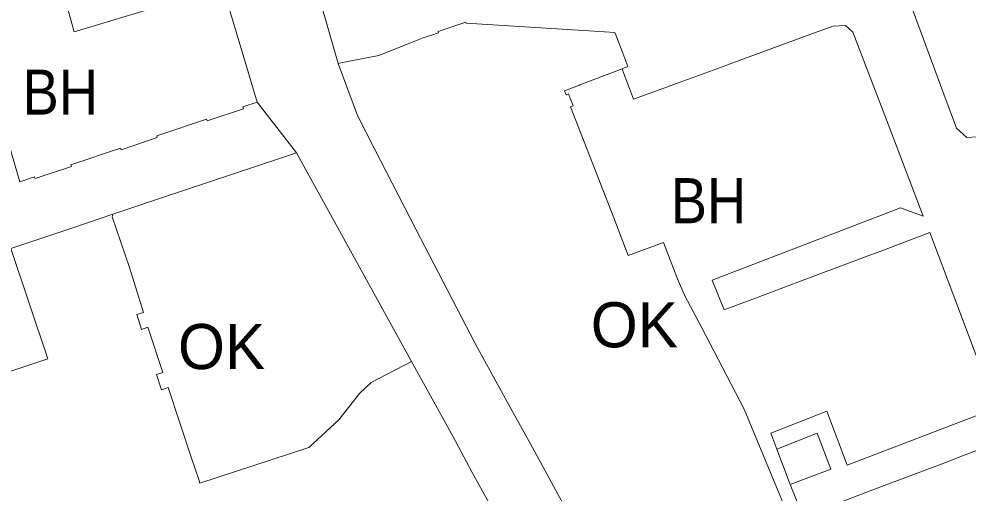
# Model space of a CAD drawing. Extents: x -650451 to -642268, y -1075216 to -1066610.
# Drawn here: x -647608.2 to -647355.8, y -1070794.3 to -1070668.3 of the extents above; entities that cross this region are included whole.
import ezdxf

# ---------------------------------------------------------------- set-up
doc = ezdxf.new("R2010")
doc.units = 0
doc.header["$LTSCALE"] = 4.8
for name, color, linetype, lineweight in [('1', 7, 'Continuous', 13), ('11', 7, 'Continuous', 13), ('12', 7, 'Continuous', 13), ('13', 7, 'Continuous', 13), ('15', 7, 'Continuous', 13), ('24', 7, 'Continuous', 13), ('30', 7, 'Continuous', 13)]:
    doc.layers.add(name, color=color, linetype=linetype, lineweight=lineweight)
doc.layers.add('62', color=7, linetype='Continuous')

msp = doc.modelspace()

# ---------------------------------------------------------------- linework, layer by layer
at = {"layer": '1'}
msp.add_lwpolyline([(-647353.37, -1070699.58), (-647356.11, -1070699.76), (-647358.85, -1070697.3), (-647362.45, -1070687.53), (-647369.09, -1070669.52), (-647370.33, -1070666.14), (-647379.3, -1070641.82), (-647378.23, -1070639.17), (-647370.09, -1070629.34), (-647364.48, -1070631.56), (-647359.71, -1070636.82), (-647355.84, -1070644.52), (-647342.44, -1070679.87), (-647337.28, -1070686.33), (-647330.49, -1070690.64), (-647350.95, -1070699.42)], close=True, dxfattribs=at)
for points in [[(-647598.3, -1070634.71), (-647603.37, -1070636.19), (-647593.48, -1070671.67), (-647553.95, -1070659.71), (-647544.8, -1070690.41)], [(-647447.76, -1070681.5), (-647447.31, -1070682.72), (-647445.82, -1070686.78), (-647444.78, -1070689.6), (-647435.71, -1070686.28), (-647432.36, -1070685.05), (-647421.64, -1070681.12), (-647418.28, -1070679.89), (-647403.59, -1070674.5), (-647400.24, -1070673.28), (-647391.74, -1070670.16), (-647388.31, -1070669.95), (-647386.39, -1070671.74), (-647377.04, -1070696.22), (-647367.67, -1070720.73), (-647373.76, -1070718.46), (-647423.83, -1070737.74), (-647420.58, -1070745.59), (-647413.67, -1070743), (-647399.62, -1070737.73), (-647396.34, -1070736.49), (-647381.6, -1070730.96), (-647378.26, -1070729.7), (-647365.94, -1070725.08), (-647346.96, -1070775.41)], [(-647365.48, -1070835.85), (-647371.72, -1070831.32), (-647388.21, -1070822.82), (-647395.85, -1070818.88), (-647415.3, -1070772.06), (-647426.62, -1070750.25), (-647431.13, -1070741.87), (-647433.02, -1070737.37), (-647433.64, -1070735.74), (-647436.73, -1070727.66), (-647446.14, -1070731.2), (-647450.01, -1070721.16), (-647461.46, -1070691.58), (-647460.76, -1070691.31), (-647461.99, -1070688.14), (-647462.69, -1070688.41), (-647463.1, -1070687.34), (-647459.14, -1070685.83), (-647459.02, -1070685.79), (-647447.76, -1070681.5)], [(-647544.8, -1070690.41), (-647548.66, -1070691.66), (-647548.51, -1070692.12), (-647558.16, -1070695.32), (-647558.31, -1070694.89), (-647571.54, -1070699.33), (-647571.39, -1070699.8), (-647581.03, -1070703.05), (-647581.19, -1070702.57), (-647594.4, -1070707.04), (-647594.26, -1070707.45), (-647603.9, -1070710.66), (-647604.05, -1070710.22), (-647607.96, -1070711.55), (-647612.98, -1070694.17)], [(-647353.16, -1070773.63), (-647387.9, -1070786.93), (-647393.32, -1070772.59), (-647408.18, -1070778.37), (-647406.65, -1070782.64), (-647403.1, -1070792.1)], [(-647403.1, -1070792.1), (-647401.36, -1070796.2), (-647399.56, -1070800.5), (-647392.8, -1070797.93), (-647389.45, -1070796.66), (-647378.76, -1070792.61), (-647375.41, -1070791.35), (-647360.82, -1070785.82), (-647357.48, -1070784.55), (-647345.18, -1070779.89), (-647332.25, -1070813.72), (-647332.51, -1070817.97), (-647334.27, -1070819.86), (-647365.48, -1070835.85)]]:
    msp.add_lwpolyline(points, dxfattribs=at)
at = {"layer": '11'}
msp.add_lwpolyline([(-647553.95, -1070659.71), (-647593.48, -1070671.67), (-647603.37, -1070636.19), (-647598.3, -1070634.71)], dxfattribs=at)
at = {"layer": '12'}
msp.add_lwpolyline([(-647610.33, -1070729.281), (-647600.53, -1070758.65), (-647619.2, -1070764.85), (-647617.36, -1070770.69), (-647619.12, -1070771.28), (-647640.66, -1070778.47), (-647636.12, -1070792.13), (-647654.89, -1070797.23), (-647662.26, -1070799.23)], dxfattribs=at)
at = {"layer": '13'}
for points in [[(-647523.27, -1070680.11), (-647522.56, -1070679.88), (-647512.51, -1070677.98), (-647503.3, -1070674.3), (-647500.66, -1070673.24), (-647496.64, -1070671.93), (-647496.65, -1070671.62), (-647489.3, -1070669.13), (-647489.21, -1070669.41), (-647455.17, -1070671.48), (-647449.69, -1070671.81), (-647449.6, -1070672.05), (-647447.58, -1070677.36), (-647446.75, -1070679.51), (-647446.22, -1070680.91), (-647447.76, -1070681.5)], [(-647425.58, -1070866.7), (-647430.54, -1070857.41), (-647437.79, -1070844.12), (-647445, -1070830.82), (-647448.84, -1070823.79), (-647450.23, -1070821.25), (-647452.32, -1070817.27), (-647457.71, -1070807.52), (-647463.04, -1070797.92), (-647464.3, -1070795.6), (-647472.17, -1070781.27), (-647477.34, -1070771.84), (-647485.35, -1070757.35), (-647485.68, -1070756.73), (-647486.84, -1070754.54), (-647502.59, -1070724.13), (-647513.59, -1070702.8), (-647518.19, -1070693.93), (-647523.27, -1070680.11)], [(-647447.76, -1070681.5), (-647459.02, -1070685.79), (-647459.14, -1070685.83), (-647463.1, -1070687.34), (-647462.69, -1070688.41), (-647461.99, -1070688.14), (-647460.76, -1070691.31), (-647461.46, -1070691.58), (-647450.01, -1070721.16), (-647446.14, -1070731.2), (-647436.73, -1070727.66), (-647433.64, -1070735.74), (-647433.02, -1070737.37), (-647431.13, -1070741.87), (-647426.62, -1070750.25), (-647415.3, -1070772.06), (-647395.85, -1070818.88), (-647388.21, -1070822.82), (-647371.72, -1070831.32), (-647365.48, -1070835.85)], [(-647583.221, -1070720.205), (-647567.08, -1070714.8), (-647534.33, -1070703.84), (-647503.76, -1070759.31)], [(-647503.76, -1070759.31), (-647514.49, -1070764.93), (-647517.61, -1070767.89), (-647523.07, -1070774.86), (-647531.05, -1070782.23), (-647560.06, -1070791.72), (-647560.38, -1070790.77), (-647562.274, -1070785.087), (-647568.55, -1070766.29), (-647570.27, -1070766.86), (-647571.63, -1070762.82), (-647569.92, -1070762.24), (-647573.88, -1070750.25), (-647575.58, -1070750.83), (-647576.81, -1070746.86), (-647575.09, -1070746.33), (-647578.79, -1070734.33), (-647583.38, -1070720.9), (-647583.221, -1070720.205)]]:
    msp.add_lwpolyline(points, dxfattribs=at)
at = {"layer": '15'}
msp.add_line((-647544.8, -1070690.41), (-647534.33, -1070703.84), dxfattribs=at)
msp.add_lwpolyline([(-647353.37, -1070699.58), (-647350.95, -1070699.42), (-647330.49, -1070690.64), (-647337.28, -1070686.33), (-647342.44, -1070679.87), (-647355.84, -1070644.52), (-647359.71, -1070636.82), (-647364.48, -1070631.56), (-647370.09, -1070629.34), (-647378.23, -1070639.17), (-647379.3, -1070641.82), (-647370.33, -1070666.14), (-647369.09, -1070669.52), (-647362.45, -1070687.53), (-647358.85, -1070697.3), (-647356.11, -1070699.76)], close=True, dxfattribs=at)
for points in [[(-647447.76, -1070681.5), (-647446.22, -1070680.91), (-647446.75, -1070679.51), (-647447.58, -1070677.36), (-647449.6, -1070672.05), (-647449.69, -1070671.81), (-647455.17, -1070671.48), (-647489.21, -1070669.41), (-647489.3, -1070669.13), (-647496.65, -1070671.62), (-647496.64, -1070671.93), (-647500.66, -1070673.24), (-647503.3, -1070674.3), (-647512.51, -1070677.98), (-647522.56, -1070679.88), (-647523.27, -1070680.11), (-647526.96, -1070667.38)], [(-647346.96, -1070775.41), (-647365.94, -1070725.08), (-647378.26, -1070729.7), (-647381.6, -1070730.96), (-647396.34, -1070736.49), (-647399.62, -1070737.73), (-647413.67, -1070743), (-647420.58, -1070745.59), (-647423.83, -1070737.74), (-647373.76, -1070718.46), (-647367.67, -1070720.73), (-647377.04, -1070696.22), (-647386.39, -1070671.74), (-647388.31, -1070669.95), (-647391.74, -1070670.16), (-647400.24, -1070673.28), (-647403.59, -1070674.5), (-647418.28, -1070679.89), (-647421.64, -1070681.12), (-647432.36, -1070685.05), (-647435.71, -1070686.28), (-647444.78, -1070689.6), (-647445.82, -1070686.78), (-647447.31, -1070682.72), (-647447.76, -1070681.5)], [(-647612.98, -1070694.17), (-647607.96, -1070711.55), (-647604.05, -1070710.22), (-647603.9, -1070710.66), (-647594.26, -1070707.45), (-647594.4, -1070707.04), (-647581.19, -1070702.57), (-647581.03, -1070703.05), (-647571.39, -1070699.8), (-647571.54, -1070699.33), (-647558.31, -1070694.89), (-647558.16, -1070695.32), (-647548.51, -1070692.12), (-647548.66, -1070691.66), (-647544.8, -1070690.41)], [(-647534.33, -1070703.84), (-647567.08, -1070714.8), (-647583.221, -1070720.205)], [(-647583.221, -1070720.205), (-647583.22, -1070720.2), (-647593.6, -1070723.68), (-647610.33, -1070729.281)], [(-647406.65, -1070782.64), (-647408.18, -1070778.37), (-647393.32, -1070772.59), (-647387.9, -1070786.93), (-647353.16, -1070773.63)], [(-647403.1, -1070792.1), (-647392.29, -1070787.98), (-647395.86, -1070778.43), (-647406.65, -1070782.64)], [(-647365.48, -1070835.85), (-647334.27, -1070819.86), (-647332.51, -1070817.97), (-647332.25, -1070813.72), (-647345.18, -1070779.89), (-647357.48, -1070784.55), (-647360.82, -1070785.82), (-647375.41, -1070791.35), (-647378.76, -1070792.61), (-647389.45, -1070796.66), (-647392.8, -1070797.93), (-647399.56, -1070800.5), (-647401.36, -1070796.2), (-647403.1, -1070792.1)]]:
    msp.add_lwpolyline(points, dxfattribs=at)
at = {"layer": '24'}
for points in [[(-647543.04, -1070621.88), (-647533.85, -1070648.9), (-647532.87, -1070648.67), (-647531.65, -1070652.52), (-647526.96, -1070667.38), (-647523.27, -1070680.11)], [(-647483.16, -1070797.07), (-647487.67, -1070788.86), (-647492.81, -1070779.18), (-647503.76, -1070759.31), (-647534.33, -1070703.84), (-647544.8, -1070690.41), (-647553.95, -1070659.71)], [(-647523.27, -1070680.11), (-647518.19, -1070693.93), (-647513.59, -1070702.8), (-647502.59, -1070724.13), (-647486.84, -1070754.54), (-647485.68, -1070756.73), (-647485.35, -1070757.35), (-647477.34, -1070771.84), (-647472.17, -1070781.27), (-647464.3, -1070795.6), (-647463.04, -1070797.92), (-647457.71, -1070807.52), (-647452.32, -1070817.27), (-647450.23, -1070821.25), (-647448.84, -1070823.79), (-647445, -1070830.82), (-647437.79, -1070844.12), (-647430.54, -1070857.41), (-647425.58, -1070866.7)]]:
    msp.add_lwpolyline(points, dxfattribs=at)
at = {"layer": '30'}
msp.add_lwpolyline([(-647406.65, -1070782.64), (-647395.86, -1070778.43), (-647392.29, -1070787.98), (-647403.1, -1070792.1)], close=True, dxfattribs=at)

# ---------------------------------------------------------------- texts
at = {"layer": '62', "width": 0.9}
for p in [(-647607.23, -1070693.696), (-647434.822, -1070722.584)]:
    msp.add_text('BH', height=12, dxfattribs=at).set_placement(p)
at = {"layer": '62'}
for p in [(-647456.094, -1070755.583), (-647565.889, -1070761.378)]:
    msp.add_text('OK', height=12, dxfattribs=at).set_placement(p)

doc.saveas('drawing.dxf')
